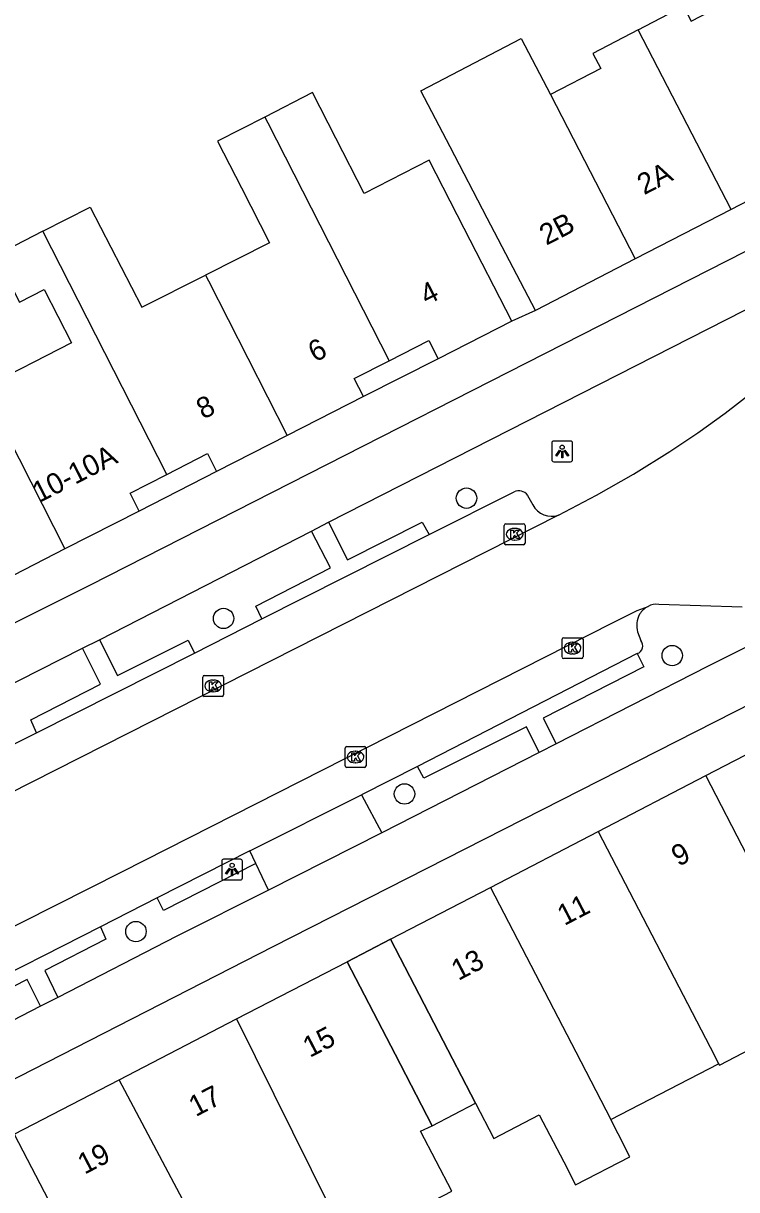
# Model space of a CAD drawing. Extents: x 158087 to 159494, y 382905 to 383981.
# Drawn here: x 159303.1 to 159337.3, y 383341.6 to 383397.5 of the extents above; entities that cross this region are included whole.
import ezdxf

# ---------------------------------------------------------------- set-up
doc = ezdxf.new("R2010")
doc.units = 0
for name, color, linetype in [('IMGEO_Boom', 7, 'Continuous'), ('IMGEO_Fietspad_gesloten', 7, 'Continuous'), ('IMGEO_Kolk', 7, 'Continuous'), ('IMGEO_Lichtpunt', 7, 'Continuous'), ('IMGEO_Pand', 7, 'Continuous'), ('IMGEO_Pand_nummerreeks', 7, 'Continuous'), ('IMGEO_Pand_overbouw', 7, 'Continuous'), ('IMGEO_Parkeervlak_open', 7, 'Continuous'), ('IMGEO_Rijbaan_lokaal_gesloten', 7, 'Continuous'), ('IMGEO_Voetpad_open', 7, 'Continuous')]:
    doc.layers.add(name, color=color, linetype=linetype)

msp = doc.modelspace()

# ---------------------------------------------------------------- linework, layer by layer
at = {"layer": 'IMGEO_Boom'}
for centre in [(159324.33, 383374.756), (159312.679, 383368.983), (159334.195, 383367.201), (159321.355, 383360.559), (159308.477, 383353.954)]:
    msp.add_circle(centre, 0.489, dxfattribs=at)
at = {"layer": 'IMGEO_Fietspad_gesloten'}
for points in [[(159270, 383352.461), (159306.292, 383370.593), (159338.58, 383387.034), (159340.441, 383388.196), (159343.774, 383390.378)], [(159317.714, 383373.604), (159339.41, 383384.656)], [(159356.778, 383376.719), (159355.912, 383376.536), (159354.949, 383376.242), (159335.88, 383366.671), (159328.627, 383362.965)], [(159316.896, 383373.175), (159317.714, 383373.604)], [(159258.854, 383324.586), (159281.973, 383336.28), (159291.776, 383341.314), (159296.109, 383343.544), (159315.056, 383353.238), (159354.689, 383373.414)], [(159306.725, 383367.952), (159316.896, 383373.175)], [(159291.696, 383360.336), (159305.911, 383367.556)], [(159305.911, 383367.556), (159306.725, 383367.952)], [(159328.627, 383362.965), (159327.819, 383362.552)], [(159327.819, 383362.552), (159320.271, 383358.694)], [(159320.271, 383358.694), (159314.83, 383355.949)], [(159314.83, 383355.949), (159310.436, 383353.733), (159304.729, 383350.794)], [(159304.729, 383350.794), (159303.907, 383350.371)], [(159303.907, 383350.371), (159302.084, 383349.432), (159295.982, 383346.305)]]:
    msp.add_lwpolyline(points, dxfattribs=at)
at = {"layer": 'IMGEO_Kolk'}
for p, q in [((159326.14, 383372.597), (159326.14, 383373.449)), ((159326.215, 383373.523), (159327.067, 383373.523)), ((159326.628, 383373.303), (159326.653, 383373.303)), ((159327.141, 383373.449), (159327.141, 383372.597)), ((159327.067, 383372.523), (159326.215, 383372.523)), ((159326.651, 383372.743), (159326.626, 383372.743)), ((159328.916, 383367.133), (159328.916, 383367.985)), ((159328.991, 383368.059), (159329.843, 383368.059)), ((159329.917, 383367.985), (159329.917, 383367.133)), ((159329.404, 383367.839), (159329.429, 383367.839)), ((159329.843, 383367.059), (159328.991, 383367.059)), ((159329.427, 383367.279), (159329.402, 383367.279)), ((159311.679, 383365.318), (159311.679, 383366.17)), ((159311.754, 383366.244), (159312.606, 383366.244)), ((159312.167, 383366.024), (159312.192, 383366.024)), ((159312.68, 383366.17), (159312.68, 383365.318)), ((159312.606, 383365.244), (159311.754, 383365.244)), ((159312.19, 383365.464), (159312.165, 383365.464)), ((159318.509, 383361.908), (159318.509, 383362.76)), ((159318.584, 383362.834), (159319.436, 383362.834)), ((159318.997, 383362.614), (159319.022, 383362.614)), ((159319.51, 383362.76), (159319.51, 383361.908)), ((159319.436, 383361.834), (159318.584, 383361.834)), ((159319.02, 383362.054), (159318.995, 383362.054))]:
    msp.add_line(p, q, dxfattribs=at)
for points in [[(159326.14, 383372.597), (159326.14, 383373.449)], [(159326.215, 383373.523), (159327.067, 383373.523)], [(159326.461, 383373.223), (159326.584, 383373.223), (159326.584, 383373.072), (159326.714, 383373.223), (159326.878, 383373.223), (159326.732, 383373.072), (159326.885, 383372.823), (159326.733, 383372.823), (159326.648, 383372.987), (159326.584, 383372.92), (159326.584, 383372.823), (159326.461, 383372.823), (159326.461, 383373.223)], [(159327.141, 383373.449), (159327.141, 383372.597)], [(159327.067, 383372.523), (159326.215, 383372.523)], [(159328.916, 383367.133), (159328.916, 383367.985)], [(159328.991, 383368.059), (159329.843, 383368.059)], [(159329.917, 383367.985), (159329.917, 383367.133)], [(159329.237, 383367.759), (159329.36, 383367.759), (159329.36, 383367.608), (159329.49, 383367.759), (159329.654, 383367.759), (159329.508, 383367.608), (159329.661, 383367.359), (159329.509, 383367.359), (159329.424, 383367.523), (159329.36, 383367.456), (159329.36, 383367.359), (159329.237, 383367.359), (159329.237, 383367.759)], [(159329.843, 383367.059), (159328.991, 383367.059)], [(159311.679, 383365.318), (159311.679, 383366.17)], [(159311.754, 383366.244), (159312.606, 383366.244)], [(159312, 383365.944), (159312.123, 383365.944), (159312.123, 383365.793), (159312.253, 383365.944), (159312.417, 383365.944), (159312.271, 383365.793), (159312.424, 383365.544), (159312.272, 383365.544), (159312.187, 383365.708), (159312.123, 383365.641), (159312.123, 383365.544), (159312, 383365.544), (159312, 383365.944)], [(159312.68, 383366.17), (159312.68, 383365.318)], [(159312.606, 383365.244), (159311.754, 383365.244)], [(159318.509, 383361.908), (159318.509, 383362.76)], [(159318.584, 383362.834), (159319.436, 383362.834)], [(159318.83, 383362.534), (159318.953, 383362.534), (159318.953, 383362.383), (159319.083, 383362.534), (159319.247, 383362.534), (159319.101, 383362.383), (159319.254, 383362.134), (159319.102, 383362.134), (159319.017, 383362.298), (159318.953, 383362.231), (159318.953, 383362.134), (159318.83, 383362.134), (159318.83, 383362.534)], [(159319.51, 383362.76), (159319.51, 383361.908)], [(159319.436, 383361.834), (159318.584, 383361.834)]]:
    msp.add_lwpolyline(points, dxfattribs=at)
for centre, start, end in [((159326.217, 383373.447), 91.552, 178.448), ((159326.217, 383373.447), 91.552, 178.448), ((159327.065, 383373.447), 1.552, 88.448), ((159327.065, 383373.447), 1.552, 88.448), ((159326.217, 383372.599), 181.552, 268.448), ((159326.217, 383372.599), 181.552, 268.448), ((159327.065, 383372.599), 271.552, 358.448), ((159327.065, 383372.599), 271.552, 358.448), ((159328.993, 383367.983), 91.552, 178.448), ((159328.993, 383367.983), 91.552, 178.448), ((159329.841, 383367.983), 1.552, 88.448), ((159329.841, 383367.983), 1.552, 88.448), ((159328.993, 383367.135), 181.552, 268.448), ((159328.993, 383367.135), 181.552, 268.448), ((159329.841, 383367.135), 271.552, 358.448), ((159329.841, 383367.135), 271.552, 358.448), ((159311.756, 383366.168), 91.552, 178.448), ((159311.756, 383366.168), 91.552, 178.448), ((159312.604, 383366.168), 1.552, 88.448), ((159312.604, 383366.168), 1.552, 88.448), ((159311.756, 383365.32), 181.552, 268.448), ((159311.756, 383365.32), 181.552, 268.448), ((159312.604, 383365.32), 271.552, 358.448), ((159312.604, 383365.32), 271.552, 358.448), ((159318.586, 383362.758), 91.552, 178.448), ((159318.586, 383362.758), 91.552, 178.448), ((159319.434, 383362.758), 1.552, 88.448), ((159319.434, 383362.758), 1.552, 88.448), ((159318.586, 383361.91), 181.552, 268.448), ((159318.586, 383361.91), 181.552, 268.448), ((159319.434, 383361.91), 271.552, 358.448), ((159319.434, 383361.91), 271.552, 358.448)]:
    msp.add_arc(centre, 0.0765, start, end, dxfattribs=at)
for centre, major_axis, ratio, start_param, end_param in [((159326.627, 383373.023), (-0.387, 0.002), 0.722429, 4.712389, 7.853982), ((159326.652, 383373.023), (-0.39, 0.002), 0.717154, 1.570796, 4.712389), ((159329.403, 383367.559), (-0.387, 0.002), 0.722429, 4.712389, 7.853982), ((159329.428, 383367.559), (-0.39, 0.002), 0.717154, 1.570796, 4.712389), ((159312.166, 383365.744), (-0.387, 0.002), 0.722429, 4.712389, 7.853982), ((159312.191, 383365.744), (-0.39, 0.002), 0.717154, 1.570796, 4.712389), ((159318.996, 383362.334), (-0.387, 0.002), 0.722429, 4.712389, 7.853982), ((159319.021, 383362.334), (-0.39, 0.002), 0.717154, 1.570796, 4.712389)]:
    msp.add_ellipse(centre, major_axis=major_axis, ratio=ratio, start_param=start_param, end_param=end_param, dxfattribs=at)
at = {"layer": 'IMGEO_Lichtpunt'}
for p, q in [((159329.322, 383377.497), (159328.514, 383377.497)), ((159329.322, 383377.497), (159328.514, 383377.497)), ((159328.42, 383377.402), (159328.42, 383376.595)), ((159328.42, 383377.402), (159328.42, 383376.595)), ((159329.416, 383376.595), (159329.416, 383377.402)), ((159329.416, 383376.595), (159329.416, 383377.402)), ((159328.514, 383376.501), (159329.322, 383376.501)), ((159328.514, 383376.501), (159329.322, 383376.501)), ((159312.589, 383357.335), (159312.589, 383356.528)), ((159312.589, 383357.335), (159312.589, 383356.528)), ((159313.491, 383357.43), (159312.683, 383357.43)), ((159313.491, 383357.43), (159312.683, 383357.43)), ((159313.585, 383356.528), (159313.585, 383357.335)), ((159313.585, 383356.528), (159313.585, 383357.335)), ((159312.683, 383356.434), (159313.491, 383356.434)), ((159312.683, 383356.434), (159313.491, 383356.434))]:
    msp.add_line(p, q, dxfattribs=at)
for points in [[(159328.794, 383377.066), (159328.833, 383377.038), (159328.645, 383376.776), (159328.607, 383376.803), (159328.794, 383377.066)], [(159328.896, 383377.018), (159328.943, 383377.018), (159328.943, 383376.696), (159328.896, 383376.696), (159328.896, 383377.018)], [(159329.006, 383377.038), (159329.044, 383377.065), (159329.231, 383376.803), (159329.192, 383376.775), (159329.006, 383377.038)], [(159312.963, 383356.999), (159313.002, 383356.971), (159312.814, 383356.709), (159312.776, 383356.736), (159312.963, 383356.999)], [(159313.065, 383356.951), (159313.112, 383356.951), (159313.112, 383356.629), (159313.065, 383356.629), (159313.065, 383356.951)], [(159313.175, 383356.971), (159313.213, 383356.998), (159313.4, 383356.736), (159313.361, 383356.708), (159313.175, 383356.971)]]:
    msp.add_lwpolyline(points, dxfattribs=at)
for centre in [(159328.919, 383377.2), (159313.088, 383357.133)]:
    msp.add_circle(centre, 0.0994, dxfattribs=at)
for centre, start, end in [((159328.514, 383377.402), 90, 180), ((159328.514, 383377.402), 90, 180), ((159329.322, 383377.402), 0, 90), ((159329.322, 383377.402), 0, 90), ((159328.514, 383376.595), 180, 270), ((159328.514, 383376.595), 180, 270), ((159329.322, 383376.595), 270, 0), ((159329.322, 383376.595), 270, 360), ((159312.683, 383357.335), 90, 180), ((159312.683, 383357.335), 90, 180), ((159313.491, 383357.335), 0, 90), ((159313.491, 383357.335), 0, 90), ((159312.683, 383356.528), 180, 270), ((159312.683, 383356.528), 180, 270), ((159313.491, 383356.528), 270, 0), ((159313.491, 383356.528), 270, 360)]:
    msp.add_arc(centre, 0.0946, start, end, dxfattribs=at)
at = {"layer": 'IMGEO_Pand'}
for points in [[(159332.566, 383397.227), (159334.736, 383398.361), (159335.106, 383397.651), (159338.013, 383399.169)], [(159332.566, 383397.227), (159330.396, 383396.093), (159330.766, 383395.383), (159328.351, 383394.122)], [(159337.019, 383388.61), (159332.566, 383397.227)], [(159327.642, 383383.765), (159325.326, 383388.197), (159323.543, 383391.61), (159322.135, 383394.304), (159326.956, 383396.823), (159328.351, 383394.122)], [(159326.499, 383383.248), (159324.225, 383387.701), (159322.54, 383390.976), (159319.417, 383389.376), (159318.058, 383392.039), (159316.946, 383394.218), (159314.656, 383393.048)], [(159328.351, 383394.122), (159332.425, 383386.236)], [(159314.656, 383393.048), (159312.391, 383391.892), (159313.536, 383389.65), (159314.881, 383387.016), (159311.808, 383385.458)], [(159314.656, 383393.048), (159314.798, 383392.769), (159320.616, 383381.349)], [(159342.146, 383391.259), (159337.019, 383388.61)], [(159304.018, 383387.57), (159306.282, 383388.727), (159308.764, 383383.916), (159311.808, 383385.458)], [(159337.019, 383388.61), (159332.425, 383386.236)], [(159304.018, 383387.57), (159301.744, 383386.409), (159302.89, 383384.167), (159304.077, 383384.773), (159305.388, 383382.207), (159301.141, 383380.038)], [(159309.964, 383375.899), (159304.018, 383387.57)], [(159332.425, 383386.236), (159327.642, 383383.765)], [(159311.808, 383385.458), (159311.949, 383385.182), (159315.724, 383377.77)], [(159326.499, 383383.248), (159322.978, 383381.45)], [(159320.616, 383381.349), (159322.53, 383382.326), (159322.978, 383381.45)], [(159319.388, 383379.641), (159318.95, 383380.498), (159320.616, 383381.349)], [(159301.141, 383380.038), (159301.236, 383379.851), (159305.072, 383372.319)], [(159319.388, 383379.641), (159315.724, 383377.77)], [(159315.724, 383377.77), (159312.342, 383376.043)], [(159309.964, 383375.899), (159311.908, 383376.892), (159312.342, 383376.043)], [(159308.63, 383374.136), (159308.192, 383374.994), (159309.964, 383375.899)], [(159308.63, 383374.136), (159305.072, 383372.319)], [(159305.072, 383372.319), (159301.616, 383370.554)], [(159335.811, 383361.438), (159340.977, 383364.117)], [(159330.644, 383358.757), (159335.811, 383361.438)], [(159340.665, 383352.037), (159339.805, 383353.703), (159335.811, 383361.438)], [(159325.479, 383356.077), (159330.644, 383358.757)], [(159330.644, 383358.757), (159336.217, 383348.008), (159336.421, 383347.615)], [(159320.682, 383353.589), (159325.479, 383356.077)], [(159325.479, 383356.077), (159329.572, 383348.19), (159331.25, 383344.933)], [(159320.682, 383353.589), (159322.985, 383349.151), (159324.767, 383345.716), (159325.642, 383344.03), (159327.819, 383345.161), (159328.992, 383342.901), (159329.563, 383341.801), (159332.168, 383343.153), (159331.599, 383344.256), (159331.25, 383344.933)], [(159313.303, 383349.76), (159318.605, 383352.511)], [(159318.665, 383338.923), (159323.622, 383341.496), (159322.128, 383344.376), (159322.69, 383344.638), (159320.908, 383348.073), (159318.605, 383352.511)], [(159336.421, 383347.615), (159336.457, 383347.545), (159338.738, 383348.729), (159337.773, 383350.589), (159340.665, 383352.037)], [(159307.67, 383346.838), (159313.303, 383349.76)], [(159313.303, 383349.76), (159318.665, 383338.923)], [(159331.25, 383344.933), (159336.421, 383347.615)], [(159302.643, 383344.231), (159307.67, 383346.838)], [(159313.581, 383335.643), (159311.835, 383339.007), (159307.67, 383346.838)], [(159302.643, 383344.231), (159308.4, 383333.136)]]:
    msp.add_lwpolyline(points, dxfattribs=at)
at = {"layer": 'IMGEO_Pand_overbouw'}
msp.add_lwpolyline([(159324.767, 383345.716), (159322.985, 383349.151), (159320.682, 383353.589), (159318.605, 383352.511), (159320.908, 383348.073), (159322.69, 383344.638)], close=True, dxfattribs=at)
at = {"layer": 'IMGEO_Parkeervlak_open'}
for points in [[(159322.535, 383373.007), (159326.611, 383375.065)], [(159327.263, 383374.886), (159327.51, 383374.43)], [(159311.279, 383367.323), (159314.516, 383368.958)], [(159332.534, 383368.333), (159332.691, 383367.924)], [(159300.894, 383362.078), (159301.621, 383362.447), (159303.7, 383363.496)], [(159321.98, 383361.88), (159319.29, 383360.524)], [(159309.496, 383355.572), (159306.771, 383354.19)]]:
    msp.add_lwpolyline(points, dxfattribs=at)
for centre, radius, start, end in [((159326.834, 383374.6), 0.516, 33.7167, 115.5798), ((159328.404, 383374.889), 1.005, 207.1563, 289.9138), ((159333.608, 383368.638), 1.116, 150.7449, 195.8354), ((159333.471, 383368.697), 0.968, 116.3702, 149.8502), ((159332.389, 383367.671), 0.394, 289.1362, 39.9667)]:
    msp.add_arc(centre, radius, start, end, dxfattribs=at)
at = {"layer": 'IMGEO_Rijbaan_lokaal_gesloten'}
for points in [[(159328.746, 383373.944), (159330.563, 383374.892), (159332.342, 383375.909), (159334.081, 383376.994), (159335.42, 383377.894), (159336.729, 383378.837), (159338.008, 383379.822), (159338.337, 383380.11), (159339.321, 383380.922), (159340.295, 383381.744), (159341.26, 383382.577)], [(159328.746, 383373.944), (159302.348, 383360.558), (159279.391, 383348.945)], [(159337.553, 383369.518), (159333.549, 383369.66)], [(159280.511, 383343.092), (159287.022, 383346.325), (159307.836, 383356.841), (159331.298, 383368.757), (159332.509, 383369.361), (159333.041, 383369.564)]]:
    msp.add_lwpolyline(points, dxfattribs=at)
msp.add_arc((159333.471, 383368.678), 0.985, 85.4873, 115.9154, dxfattribs=at)
at = {"layer": 'IMGEO_Voetpad_open'}
for points in [[(159327.642, 383383.765), (159326.499, 383383.248)], [(159322.978, 383381.45), (159319.388, 383379.641)], [(159312.342, 383376.043), (159308.63, 383374.136)], [(159317.714, 383373.604), (159318.618, 383371.802), (159322.209, 383373.598), (159322.535, 383373.007)], [(159314.516, 383368.958), (159314.234, 383369.571), (159317.81, 383371.409), (159316.896, 383373.175)], [(159314.516, 383368.958), (159322.535, 383373.007)], [(159303.7, 383363.496), (159303.432, 383364.117), (159306.781, 383365.831), (159305.911, 383367.556)], [(159306.725, 383367.952), (159307.596, 383366.239), (159310.98, 383367.937), (159311.279, 383367.323)], [(159303.7, 383363.496), (159311.279, 383367.323)], [(159332.518, 383367.298), (159321.98, 383361.88)], [(159332.518, 383367.298), (159332.832, 383366.666), (159328, 383364.204), (159328.627, 383362.965)], [(159327.819, 383362.552), (159327.209, 383363.785), (159322.281, 383361.315), (159321.98, 383361.88)], [(159313.933, 383357.823), (159319.29, 383360.524)], [(159319.29, 383360.524), (159320.271, 383358.694)], [(159313.933, 383357.823), (159309.496, 383355.572)], [(159314.233, 383357.225), (159313.933, 383357.823)], [(159314.233, 383357.225), (159309.804, 383354.969), (159309.496, 383355.572)], [(159314.83, 383355.949), (159314.233, 383357.225)], [(159306.771, 383354.19), (159300.35, 383350.927)], [(159306.771, 383354.19), (159307.028, 383353.598), (159304.109, 383352.093), (159304.729, 383350.794)], [(159318.605, 383352.511), (159320.682, 383353.589)], [(159303.907, 383350.371), (159303.261, 383351.659), (159300.681, 383350.349), (159300.35, 383350.927)]]:
    msp.add_lwpolyline(points, dxfattribs=at)

# ---------------------------------------------------------------- texts
at = {"layer": 'IMGEO_Pand_nummerreeks'}
for s, rotation, p in [('2A', 27.3358, (159332.849, 383389.293)), ('2B', 27.3313, (159328.161, 383386.87)), ('4', 27.0493, (159322.426, 383383.997)), ('6', 27.0493, (159317.062, 383381.259)), ('8', 27.0486, (159311.702, 383378.522)), ('10-10A', 27.0544, (159303.833, 383374.516)), ('9', 27.4218, (159334.493, 383357.059)), ('11', 27.4218, (159329.021, 383354.219)), ('13', 27.416, (159323.938, 383351.583)), ('15', 27.4218, (159316.813, 383347.885)), ('17', 27.416, (159311.344, 383345.049)), ('19', 27.416, (159306.014, 383342.284))]:
    msp.add_text(s, height=1, rotation=rotation, dxfattribs=at).set_placement(p)

doc.saveas('drawing.dxf')
